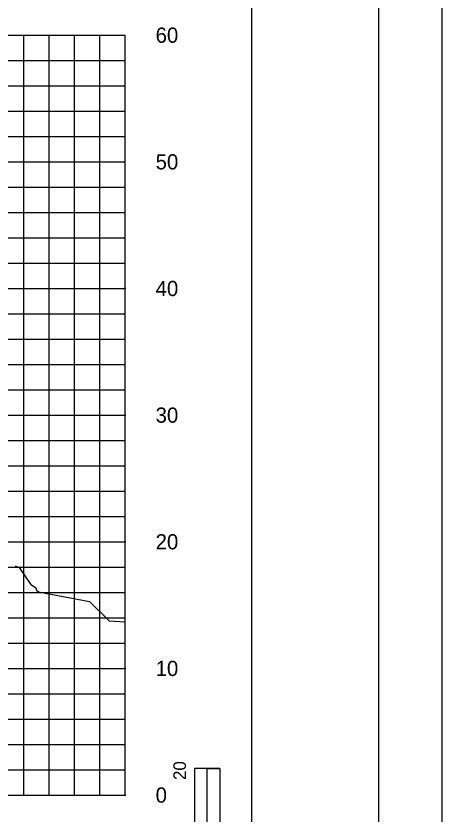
# Model space of a CAD drawing. Extents: x 2193008 to 2198143, y 1236112 to 1237864.
# Drawn here: x 2194819.1 to 2194852.7, y 1237161.6 to 1237224.6 of the extents above; entities that cross this region are included whole.
import ezdxf

# ---------------------------------------------------------------- set-up
doc = ezdxf.new("R2010")
doc.units = 0
for name, color, linetype in [('31', 7, 'Continuous'), ('60', 7, 'Continuous'), ('Level 1', 7, 'Continuous'), ('M-ROADS', 7, 'Continuous'), ('SHT-BNDRY', 7, 'Continuous')]:
    doc.layers.add(name, color=color, linetype=linetype)

msp = doc.modelspace()

# ---------------------------------------------------------------- linework, layer by layer
msp.add_lwpolyline([(2194537.688, 1237133.046), (2194837.688, 1237133.046), (2194837.688, 1237323.046), (2194537.688, 1237323.046)], close=True)
at = {"layer": '60'}
for p, q in [((2194827.688, 1237163.106), (2194827.688, 1237223.106)), ((2194827.748, 1237203.106), (2194827.688, 1237203.106)), ((2194827.748, 1237193.106), (2194827.688, 1237193.106)), ((2194827.748, 1237183.106), (2194827.688, 1237183.106)), ((2194827.748, 1237173.106), (2194827.688, 1237173.106)), ((2194697.688, 1237163.106), (2194827.688, 1237163.106)), ((2194827.688, 1237163.046), (2194827.688, 1237163.106)), ((2194827.748, 1237163.106), (2194827.688, 1237163.106))]:
    msp.add_line(p, q, dxfattribs=at)
at = {"layer": 'Level 1'}
for p, q in [((2194833.16, 1237165.195), (2194833.16, 1237135.195)), ((2194835.16, 1237165.195), (2194833.16, 1237165.195)), ((2194833.16, 1237165.195), (2194833.16, 1237135.195)), ((2194835.16, 1237165.195), (2194833.16, 1237165.195)), ((2194835.16, 1237165.195), (2194835.16, 1237155.195)), ((2194835.16, 1237165.195), (2194835.16, 1237135.195)), ((2194835.16, 1237165.195), (2194835.16, 1237155.195)), ((2194835.16, 1237165.195), (2194835.16, 1237135.195))]:
    msp.add_line(p, q, dxfattribs=at)
msp.add_lwpolyline([(2194834.16, 1237155.195), (2194834.16, 1237165.195), (2194835.16, 1237165.195), (2194835.16, 1237155.195)], close=True, dxfattribs=at)
msp.add_lwpolyline([(2194834.16, 1237155.195), (2194834.16, 1237165.195), (2194835.16, 1237165.195), (2194835.16, 1237155.195)], close=True, dxfattribs=at)
at = {"layer": 'M-ROADS'}
for p, q in [((2194697.688, 1237223.106), (2194827.688, 1237223.106)), ((2194819.688, 1237163.106), (2194819.688, 1237223.106)), ((2194821.688, 1237163.106), (2194821.688, 1237223.106)), ((2194823.688, 1237163.106), (2194823.688, 1237223.106)), ((2194825.688, 1237163.106), (2194825.688, 1237223.106)), ((2194827.688, 1237163.106), (2194827.688, 1237223.106)), ((2194697.688, 1237221.106), (2194827.688, 1237221.106)), ((2194697.688, 1237219.106), (2194827.688, 1237219.106)), ((2194697.688, 1237217.106), (2194827.688, 1237217.106)), ((2194697.688, 1237215.106), (2194827.688, 1237215.106)), ((2194697.688, 1237213.106), (2194827.688, 1237213.106)), ((2194697.688, 1237211.106), (2194827.688, 1237211.106)), ((2194697.688, 1237209.106), (2194827.688, 1237209.106)), ((2194697.688, 1237207.106), (2194827.688, 1237207.106)), ((2194697.688, 1237205.106), (2194827.688, 1237205.106)), ((2194697.688, 1237203.106), (2194827.688, 1237203.106)), ((2194697.688, 1237201.106), (2194827.688, 1237201.106)), ((2194697.688, 1237199.106), (2194827.688, 1237199.106)), ((2194697.688, 1237197.106), (2194827.688, 1237197.106)), ((2194697.688, 1237195.106), (2194827.688, 1237195.106)), ((2194697.688, 1237193.106), (2194827.688, 1237193.106)), ((2194697.688, 1237191.106), (2194827.688, 1237191.106)), ((2194697.688, 1237189.106), (2194827.688, 1237189.106)), ((2194697.688, 1237187.106), (2194827.688, 1237187.106)), ((2194697.688, 1237185.106), (2194827.688, 1237185.106)), ((2194697.688, 1237183.106), (2194827.688, 1237183.106)), ((2194697.688, 1237181.106), (2194827.688, 1237181.106)), ((2194697.688, 1237179.106), (2194827.688, 1237179.106)), ((2194697.688, 1237177.106), (2194827.688, 1237177.106)), ((2194697.688, 1237175.106), (2194827.688, 1237175.106)), ((2194697.688, 1237173.106), (2194827.688, 1237173.106)), ((2194697.688, 1237171.106), (2194827.688, 1237171.106)), ((2194697.688, 1237169.106), (2194827.688, 1237169.106)), ((2194697.688, 1237167.106), (2194827.688, 1237167.106)), ((2194697.688, 1237165.106), (2194827.688, 1237165.106)), ((2194697.688, 1237163.106), (2194827.688, 1237163.106))]:
    msp.add_line(p, q, dxfattribs=at)
msp.add_lwpolyline([(2194512.691, 1237118.036), (2194852.691, 1237118.036), (2194852.691, 1237338.036), (2194512.691, 1237338.036)], close=True, dxfattribs=at)
msp.add_lwpolyline([(2194819, 1237181.207), (2194819.326, 1237181.074), (2194820.2, 1237179.762), (2194820.627, 1237179.461), (2194820.696, 1237179.277), (2194820.853, 1237179.156), (2194824.872, 1237178.387), (2194826.423, 1237176.871), (2194827.688, 1237176.778)], dxfattribs=at)
at = {"layer": 'SHT-BNDRY'}
msp.add_lwpolyline([(2194525.191, 1237123.036), (2194847.691, 1237123.036), (2194847.691, 1237333.036), (2194525.191, 1237333.036)], close=True, dxfattribs=at)

# ---------------------------------------------------------------- texts
at = {"layer": '31'}
for s, p in [('60', (2194830.088, 1237222.506)), ('50', (2194830.088, 1237212.506)), ('40', (2194830.088, 1237202.506)), ('30', (2194830.088, 1237192.506)), ('20', (2194830.088, 1237182.506)), ('10', (2194830.088, 1237172.506)), ('0', (2194830.088, 1237162.506))]:
    msp.add_text(s, height=1.2, dxfattribs=at).set_placement(p)
at = {"layer": 'Level 1'}
msp.add_text('20', height=0.9991, rotation=90.0572, dxfattribs=at).set_placement((2194832.485, 1237164.295))
msp.add_text('20', height=0.9991, rotation=90.0572, dxfattribs=at).set_placement((2194832.485, 1237164.295))

doc.saveas('drawing.dxf')
